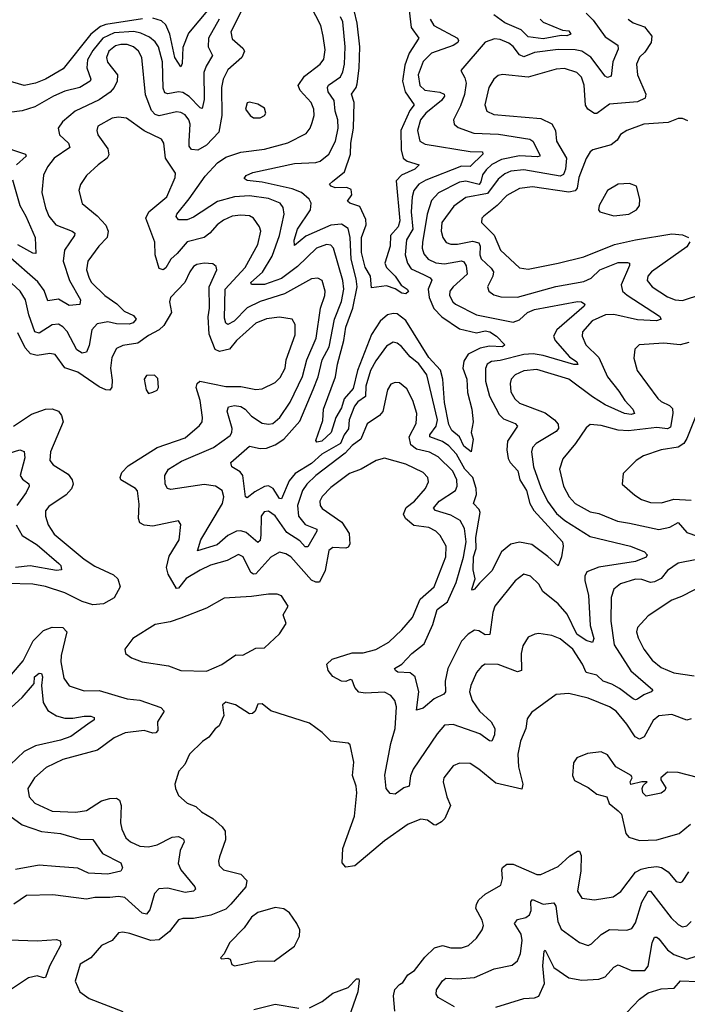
# Model space of a CAD drawing. Extents: x 1954678 to 2060275, y 904822 to 1016299.
# Tile 320 of 467: x 1992114 to 1995227, y 992898 to 997492. Entities that reach past the tile are written whole.
import ezdxf

# ---------------------------------------------------------------- set-up
doc = ezdxf.new("R2010")
doc.units = 0

msp = doc.modelspace()

# ---------------------------------------------------------------- linework, layer by layer
at = {"layer": '0CON20XD'}
for points in [[(1993045, 997603.1), (1992900.5, 997429.5), (1992875, 997362), (1992872.1, 997287.9), (1992865, 997272), (1992838, 997315), (1992814.2, 997425), (1992795, 997468.2), (1992775, 997486.2), (1992735, 997498.5)], [(1993159.6, 997555), (1993099.1, 997435), (1993105, 997402.5), (1993155, 997358.7), (1993162.7, 997345), (1993149.6, 997315), (1993085, 997257.1), (1993062.7, 997215), (1993055.7, 997175), (1993056.8, 997045), (1993042.5, 996967.5), (1992985, 996906.2), (1992945, 996882.5), (1992915, 996885.5), (1992905, 996901.2), (1992904.3, 996925), (1992908.3, 997005), (1992902.6, 997025), (1992885, 997048.4), (1992865, 997058.9), (1992845, 997061.1), (1992765, 997043.9), (1992745, 997050), (1992728.4, 997068.4), (1992700.9, 997140.9), (1992684.1, 997315), (1992668.4, 997345), (1992645.2, 997365.2), (1992615.8, 997375.8), (1992585, 997376.7), (1992560.7, 997369.3), (1992529.7, 997345), (1992518.4, 997315), (1992523.9, 997293.9), (1992570, 997235), (1992569.3, 997205), (1992553.9, 997175), (1992536, 997154), (1992485, 997117.5), (1992372.7, 997065), (1992313.3, 997015), (1992293.3, 996985), (1992298.9, 996955), (1992341.8, 996915), (1992348.2, 996895), (1992275.4, 996845), (1992243.8, 996805), (1992225, 996766), (1992217.7, 996685), (1992233.6, 996613.6)], [(1994755, 997522.9), (1994789, 997489), (1994845, 997411.1), (1994903.1, 997373.1), (1994905.3, 997355), (1994879.5, 997295), (1994872, 997228), (1994855, 997221.5), (1994845, 997228.2), (1994777.5, 997317.5), (1994735, 997345.6), (1994705, 997351.6), (1994625, 997352.4), (1994515, 997339.4), (1994465, 997319), (1994445, 997327.9), (1994415, 997366.1), (1994395, 997381.6), (1994355, 997400), (1994327.4, 997402.6), (1994285, 997387.1), (1994170.8, 997255), (1994190.4, 997220.4), (1994195.7, 997195), (1994187.5, 997142.5), (1994169.6, 997090.4), (1994136.4, 997025), (1994140, 997005), (1994158.3, 996988.3), (1994232.1, 996962.1), (1994347.2, 996957.2), (1994492.9, 996935), (1994506.7, 996925), (1994539.4, 996860.6), (1994539.4, 996855), (1994528.9, 996851.1), (1994445, 996855.9), (1994360.4, 996839.6), (1994315, 996815.6), (1994289, 996791), (1994272.1, 996767.9), (1994265, 996734.5), (1994256.7, 996723.3), (1994195, 996738.4), (1994165, 996733), (1994066.4, 996683.6), (1994035, 996648.8), (1994014.1, 996585), (1993992.3, 996452.3), (1993990.7, 996425), (1993998.8, 996398.8), (1994018.9, 996375), (1994055, 996356.6), (1994095, 996352.5), (1994175, 996366.4), (1994185, 996361.8), (1994196.2, 996343.8), (1994201.1, 996305), (1994134.7, 996245), (1994120.3, 996225), (1994118.2, 996205), (1994134.6, 996175), (1994146.7, 996165), (1994245, 996114.7), (1994415, 996080.2), (1994445, 996090.6), (1994482.3, 996125), (1994515, 996138.9), (1994715, 996176.5), (1994733.8, 996175), (1994750, 996165), (1994745.8, 996155), (1994618.7, 996045), (1994603.3, 996015), (1994611.3, 995995), (1994677.9, 995917.9), (1994712.5, 995895), (1994716.9, 995883.1), (1994697.4, 995882.6), (1994555, 995925.5), (1994508, 995932), (1994465, 995929.6), (1994355, 995902.1), (1994313.6, 995896.4), (1994294.6, 995885), (1994285.9, 995864.1), (1994286.8, 995805), (1994305.4, 995734.6), (1994349.8, 995649.8), (1994369.7, 995629.7), (1994425, 995607.2), (1994435.6, 995595), (1994389.3, 995525), (1994385.2, 995485), (1994392.5, 995445), (1994401.8, 995425), (1994437, 995387), (1994446.8, 995345), (1994478, 995295), (1994493.7, 995235), (1994511.1, 995201.1), (1994645.8, 995055), (1994648, 995035), (1994640.8, 994985), (1994625, 994943.8), (1994577.4, 994987.4), (1994502.3, 995042.3), (1994445, 995053.2), (1994404.7, 995045.3), (1994360.6, 995009.4), (1994315, 994920.8), (1994257.8, 994862.2), (1994235, 994834.2), (1994225, 994830), (1994222, 994835), (1994237.3, 994882.7), (1994228.1, 994925), (1994229.7, 994985), (1994242.4, 995025), (1994241.5, 995075), (1994261.7, 995191.7), (1994257, 995207), (1994230, 995235), (1994243.5, 995276.5), (1994243.2, 995305), (1994227.9, 995355), (1994189.5, 995395), (1994151.7, 995465), (1994115, 995503.5), (1994085, 995523.7), (1994025.9, 995545), (1994026.1, 995555), (1994056.2, 995595), (1994062.4, 995625), (1994012.2, 995835), (1993975, 995885.8), (1993935, 995919.1), (1993895, 995966.9), (1993875, 995982.5), (1993855, 995986.5), (1993825, 995968.5), (1993775, 995900), (1993750.5, 995855), (1993727.8, 995782.2), (1993725.9, 995734.1), (1993690.6, 995709.4), (1993675, 995689.2), (1993649.7, 995625), (1993647.7, 995582.3), (1993627, 995555), (1993609.5, 995515), (1993523.4, 995465), (1993475, 995421.7), (1993398.1, 995375), (1993370.5, 995339.5), (1993335, 995256), (1993325, 995257.1), (1993295.3, 995305), (1993275, 995317.1), (1993255, 995313.2), (1993210.7, 995289.3), (1993175, 995260.8), (1993166.7, 995265), (1993154.6, 995365), (1993142.6, 995382.6), (1993104, 995405), (1993098, 995425), (1993185, 995501.5), (1993235, 995490.3), (1993265, 995492.5), (1993305, 995507.4), (1993345, 995534.7), (1993421.1, 995618.9), (1993483.1, 995766.9), (1993506.2, 995825), (1993524.8, 995905), (1993556.5, 995965), (1993581.5, 996095), (1993615, 996176.9), (1993626.1, 996235), (1993620.6, 996275), (1993577.1, 996425), (1993565, 996439.6), (1993545, 996443.4), (1993497.5, 996425), (1993409.5, 996340.5), (1993335, 996284.4), (1993255, 996256.6), (1993195.5, 996255.5), (1993192, 996265), (1993246.5, 996313.5), (1993292.1, 996387.9), (1993325.9, 996485), (1993348, 996585), (1993342.5, 996615), (1993328.8, 996635), (1993275, 996656.8), (1993185, 996670.5), (1993115, 996665.5), (1993036.3, 996643.7), (1992925, 996570.4), (1992895, 996558.5), (1992855, 996557.5), (1992843.2, 996573.2), (1992846.7, 996585), (1992905, 996656.1), (1992978.8, 996761.2), (1993036.7, 996823.3), (1993075, 996849.6), (1993145, 996873.2), (1993255, 996887.2), (1993365, 996916.8), (1993449.9, 996960.1), (1993468.5, 996985), (1993478.4, 997011.6), (1993486.5, 997045), (1993486, 997075), (1993473.1, 997105), (1993421.3, 997161.3), (1993412.3, 997185), (1993441.6, 997228.4), (1993515.5, 997285), (1993532, 997308), (1993538.8, 997351.2), (1993529.7, 997415), (1993518.9, 997465), (1993471.8, 997555)], [(1994027.6, 997495), (1994044.8, 997464.8), (1994155, 997405.3), (1994160.9, 997395), (1994156.5, 997385), (1994135, 997371.4), (1994034.5, 997335), (1993995, 997297.1), (1993972.6, 997235), (1993979.3, 997185), (1994003.2, 997163.2), (1994074, 997154), (1994093.3, 997145), (1994095.3, 997135), (1994081.6, 997115), (1994008.6, 997055), (1993983.3, 997025), (1993968.4, 996975), (1993980.4, 996925), (1994005, 996911), (1994215, 996877.1), (1994272.5, 996875), (1994274.4, 996865), (1994215, 996807.1), (1994175, 996808.9), (1994007.4, 996742.6), (1993974.6, 996725), (1993951.6, 996695), (1993943.5, 996665), (1993940, 996595), (1993947.6, 996515), (1993917.8, 996465), (1993912.3, 996395), (1993922.3, 996355), (1993939.2, 996329.2), (1993997, 996303), (1994027.8, 996287.8), (1994036.1, 996276.1), (1994019.3, 996235), (1994023, 996195), (1994045, 996143.8), (1994082.6, 996105), (1994165, 996049.8), (1994245, 996030.7), (1994285, 996039.5), (1994307.1, 996035), (1994337.5, 996015), (1994376.7, 995975), (1994365, 995965.6), (1994305, 995969), (1994260.8, 995959.2), (1994205, 995930.8), (1994185, 995898.1), (1994181, 995865), (1994198.9, 995815), (1994202.8, 995752.8), (1994222.5, 995675), (1994228.9, 995615), (1994220, 995565), (1994228.8, 995535), (1994220, 995475), (1994185, 995502.2), (1994165.3, 995545.3), (1994129.5, 995575), (1994115, 995602.5), (1994094.9, 995705.1), (1994086.7, 995815), (1994076, 995856), (1994022.3, 995915), (1993915, 996088.9), (1993875, 996118.9), (1993855, 996121.6), (1993828.5, 996115), (1993795, 996085.7), (1993755, 996023.2), (1993689, 995855), (1993668.4, 995771.6), (1993627.8, 995722.2), (1993615, 995680.4), (1993589, 995635), (1993566.2, 995565), (1993522.5, 995525), (1993500.2, 995520.2), (1993495, 995527.5), (1993528.3, 995621.7), (1993530, 995675), (1993586.2, 995825), (1993595.3, 995885), (1993625.5, 995995), (1993635, 996056.9), (1993667.3, 996145), (1993687, 996245), (1993683, 996283), (1993659.1, 996375), (1993655.7, 996475.7), (1993645, 996517.1), (1993615, 996538), (1993565, 996533.5), (1993447.7, 996482.3), (1993395, 996438), (1993393.4, 996463.4), (1993409.3, 996515), (1993470.8, 996605), (1993473.3, 996635), (1993464.6, 996655), (1993428.8, 996685), (1993385, 996703.3), (1993245, 996733.3), (1993175, 996741.5), (1993161.4, 996751.4), (1993170.8, 996765), (1993201.8, 996778.2), (1993395, 996820.8), (1993495, 996825.9), (1993515, 996832), (1993556.2, 996865), (1993586.2, 996925), (1993599, 996985), (1993597.3, 997025), (1993585.6, 997065), (1993580.5, 997115), (1993553.1, 997155), (1993549.3, 997175), (1993554.4, 997185.6), (1993609.4, 997225), (1993621.5, 997248.5), (1993627.9, 997285), (1993632.1, 997365), (1993621.5, 997481.5), (1993610.5, 997505)], [(1993930.9, 997535), (1993939.6, 997455), (1993974.6, 997405), (1993930.7, 997335), (1993910.7, 997279.3), (1993899.7, 997205), (1993911.1, 997155), (1993953.5, 997095), (1993932.6, 997067.4), (1993891.9, 996975), (1993893.7, 996885), (1993902.9, 996845), (1993921.4, 996831.4), (1993976.7, 996815), (1993957.3, 996795), (1993894.1, 996765.9), (1993869.4, 996740.6), (1993887.2, 996552.8), (1993878.2, 996525), (1993842.9, 996485), (1993842.1, 996435), (1993817.1, 996355), (1993824.5, 996335), (1993865, 996294.5), (1993892.7, 996252.7), (1993920.8, 996235), (1993926.8, 996223.2), (1993915, 996212.9), (1993896.7, 996215), (1993865.6, 996235.6), (1993825, 996250), (1993755, 996240), (1993749.5, 996295), (1993725, 996337.3), (1993707.6, 996405), (1993707.9, 996475), (1993730, 996535), (1993728.7, 996558.7), (1993699.5, 996619.5), (1993653.8, 996635), (1993642.5, 996645), (1993663.3, 996675), (1993659.6, 996699.6), (1993638.8, 996708.8), (1993585, 996706.7), (1993565.8, 996715), (1993559.4, 996725), (1993573, 996737), (1993628.3, 996781.7), (1993656.5, 996865), (1993658, 996915), (1993670.2, 996985), (1993674.1, 997105), (1993662, 997145), (1993682.9, 997175), (1993687.3, 997192.7), (1993697.2, 997265), (1993699.7, 997365), (1993687.2, 997475), (1993674.2, 997535)], [(1994540.8, 997495), (1994555, 997480.4), (1994645, 997442.7), (1994675, 997439.7), (1994683.8, 997425), (1994665, 997417.1), (1994638.5, 997418.5), (1994555, 997403), (1994485, 997411.8), (1994452.9, 997445), (1994377.1, 997477.1), (1994325.1, 997515.1)], [(1992490.1, 997459.9), (1992446.1, 997423.9), (1992316.9, 997263.1), (1992235, 997214.2), (1992188, 997195), (1992135, 997185.3), (1992045, 997211.2)], [(1993044.1, 997495), (1992993.9, 997405), (1992992.7, 997365), (1993013.2, 997325), (1992983.7, 997275), (1992973.2, 997245), (1992975, 997120), (1992965, 997078.1), (1992955, 997080), (1992905, 997132.8), (1992875, 997151.6), (1992855, 997155.7), (1992805, 997146.3), (1992790.3, 997150.3), (1992782.9, 997172.9), (1992780.6, 997295), (1992761.7, 997365), (1992745, 997389.1), (1992720, 997410), (1992679.4, 997429.4), (1992646.2, 997436.2), (1992555, 997430.7), (1992502.4, 997405), (1992455, 997348.4), (1992429.8, 997305), (1992426.4, 997266.4), (1992445.3, 997215), (1992442.3, 997205), (1992395, 997174.7), (1992325, 997158.2), (1992271.1, 997135), (1992185, 997085.9), (1992125, 997066.2), (1992065, 997058.2)], [(1992686.2, 997496.2), (1992515, 997469.4), (1992490.1, 997459.9)], [(1994951.9, 997495), (1994975, 997477.8), (1995028.1, 997458.1), (1995062.3, 997415), (1995059.1, 997385), (1995030, 997340), (1995005, 997317.5), (1994990.7, 997285), (1994995.3, 997235), (1995034.6, 997145), (1995030.5, 997125), (1994995, 997109), (1994865, 997097.2), (1994806, 997054), (1994795, 997053.5), (1994763.3, 997075), (1994752.4, 997092.4), (1994746.7, 997186.8), (1994733.6, 997223.6), (1994712.9, 997245), (1994655, 997264.1), (1994615, 997261.5), (1994485, 997224.2), (1994365, 997235.5), (1994345, 997231.1), (1994325, 997214.3), (1994301.8, 997175), (1994283.1, 997095), (1994293.1, 997065), (1994325, 997050), (1994545, 997030), (1994595, 997005.5), (1994613.3, 996975), (1994618, 996925), (1994664.3, 996845), (1994659.4, 996795), (1994650.3, 996769.7), (1994635, 996762.2), (1994465, 996790.6), (1994404.9, 996785.1), (1994376.8, 996773.2), (1994345, 996747.9), (1994295, 996681), (1994195, 996661.9), (1994138.3, 996621.7), (1994083, 996545), (1994080.2, 996505), (1994087.2, 996475), (1994102.7, 996452.7), (1994125, 996443.6), (1994155, 996443.9), (1994225, 996458.6), (1994255, 996450.6), (1994261.7, 996435), (1994260, 996395), (1994266.1, 996376.1), (1994313.1, 996333.1), (1994323.3, 996315), (1994320.9, 996295), (1994295.5, 996245), (1994302.5, 996225), (1994325, 996207.7), (1994358.3, 996198.3), (1994435, 996196.8), (1994613.6, 996246.4), (1994745, 996270.2), (1994778.5, 996285), (1994819.5, 996325), (1994905, 996358.9), (1994948.5, 996358.5), (1994958, 996355), (1994957.3, 996345), (1994919.2, 996255), (1994925.7, 996225.7), (1994946.2, 996206.2), (1995098.2, 996108.2), (1995105.8, 996094.2), (1995083.6, 996086.4), (1994995, 996091.9), (1994885, 996116.1), (1994845.5, 996114.5), (1994783, 996087), (1994738.4, 996035), (1994737.2, 996015), (1994754.7, 995975), (1994815.2, 995915.2), (1994855.3, 995825), (1994908.7, 995758.7), (1994935.3, 995715), (1994972.5, 995675), (1994981.4, 995655), (1994965, 995650.3), (1994935, 995654.8), (1994845, 995695.2), (1994785, 995731.6), (1994675, 995814.8), (1994525, 995860), (1994465, 995853.1), (1994425, 995834.6), (1994406.2, 995815), (1994400.9, 995795), (1994404.7, 995755), (1994423.4, 995723.4), (1994445, 995702), (1994565, 995657.5), (1994608.5, 995625), (1994624.3, 995604.3), (1994625.9, 995585), (1994615, 995569.6), (1994522.7, 995515), (1994505.5, 995495), (1994500.8, 995475), (1994510.2, 995405), (1994545, 995308.5), (1994575.2, 995245.2), (1994617.4, 995187.4), (1994655.4, 995155), (1994775, 995080.8), (1994962, 995035), (1995028.3, 995008.3), (1995040.8, 994995), (1995036.1, 994983.9), (1994985, 994964.2), (1994815, 994937.2), (1994758.5, 994915), (1994749.2, 994895), (1994749.3, 994875), (1994767.1, 994805), (1994769.9, 994750.1), (1994774.2, 994665), (1994790.8, 994605), (1994785, 994586), (1994755, 994595.5), (1994712.5, 994625), (1994667.8, 994717.8), (1994625, 994766.9), (1994553.4, 994823.4), (1994535, 994857.8), (1994495.3, 994895.3), (1994465, 994904.3), (1994425, 994873.1), (1994330, 994755), (1994320.5, 994725), (1994306.2, 994623.8), (1994285, 994622.1), (1994255, 994640.4), (1994235, 994643.8), (1994205, 994625.3), (1994175, 994591.2), (1994110.4, 994465), (1994098.5, 994405), (1994099.2, 994355), (1994092, 994345), (1994046.9, 994323.1), (1993995, 994279.2), (1993965, 994270), (1993975.9, 994355.9), (1993957.9, 994425), (1993935, 994443.8), (1993878, 994448), (1993866, 994455), (1993862.5, 994465), (1993895.8, 994484.2), (1993943.1, 994535), (1994000, 994580), (1994040, 994670), (1994060.4, 994739.6), (1994109.5, 994775), (1994148.8, 994865), (1994183.9, 994983.9), (1994195.4, 995055), (1994188.3, 995118.3), (1994168.4, 995155), (1994125, 995179.3), (1994052.4, 995202.4), (1994043.2, 995213.2), (1994070, 995245), (1994145.6, 995294.4), (1994154.2, 995315), (1994152.3, 995345), (1994134.2, 995385), (1994065, 995452.4), (1994025, 995473.4), (1993965, 995488.3), (1993937.5, 995507.5), (1993930.2, 995545), (1993962.3, 995607.7), (1993965.3, 995655), (1993947.5, 995715), (1993918.7, 995768.7), (1993885, 995797.8), (1993865, 995798.9), (1993845, 995791.1), (1993828.8, 995765), (1993806.8, 995663.2), (1993791.4, 995645), (1993735, 995605.6), (1993705.2, 995534.8), (1993665, 995505.3), (1993631.5, 995468.5), (1993494.4, 995365.6), (1993453.3, 995325), (1993433.1, 995295), (1993408.9, 995225), (1993413.8, 995175), (1993445, 995136.1), (1993499.5, 995115), (1993499.1, 995105), (1993458, 995032), (1993445, 995032.1), (1993419.6, 995059.6), (1993359.4, 995099.4), (1993305, 995177.1), (1993275, 995198.8), (1993254.4, 995195), (1993239.7, 995175), (1993238.3, 995088.3), (1993235, 995061.1), (1993225, 995052.3), (1993169.5, 995099.5), (1993145, 995107.3), (1993125, 995105.2), (1993085, 995085.2), (1993035, 995041.5), (1992942.8, 995012.8), (1992959.3, 995065), (1993060.3, 995235), (1993065.3, 995265.3), (1993057.7, 995295), (1993027.5, 995315), (1992975, 995323.2), (1992819.5, 995299.5), (1992802.9, 995305), (1992792.5, 995325), (1992791.5, 995365), (1992808.5, 995395), (1992868, 995432), (1993018.5, 995495), (1993095, 995551.2), (1993103.5, 995565), (1993105.2, 995584.8), (1993081.3, 995665), (1993087.5, 995685), (1993115, 995691.6), (1993145, 995686.7), (1993164.8, 995674.8), (1993195, 995641.9)], [(1993205, 997033.1), (1993235, 997033.3), (1993255, 997044.2), (1993262, 997055), (1993255, 997078.8), (1993225, 997098.1), (1993185, 997107.1), (1993175, 997103.3), (1993167.5, 997075), (1993188, 997045), (1993205, 997033.1)], [(1993195, 995641.9), (1993245, 995608.9), (1993275, 995604.1), (1993295, 995608.2), (1993326.9, 995635), (1993375, 995706.4), (1993432.7, 995827.3), (1993452.9, 995905), (1993496.7, 996005), (1993516.1, 996145), (1993537.5, 996205), (1993538.7, 996225), (1993524.4, 996275), (1993505, 996286.2), (1993475, 996282.7), (1993348.1, 996211.9), (1993235, 996176.3), (1993175, 996147), (1993114.6, 996085), (1993085, 996069.6), (1993075, 996075.6), (1993069, 996099), (1993072.2, 996235), (1993165.7, 996335), (1993225, 996443.1), (1993238, 996505), (1993232.1, 996525), (1993205, 996565.6), (1993185, 996576.2), (1993145, 996580), (1993105, 996574.7), (1993065, 996556.7), (1993034.8, 996535.2), (1993000.4, 996495), (1992975, 996475.3), (1992895, 996455.8), (1992848.8, 996401.2), (1992818.1, 996375), (1992795, 996334.5), (1992782.5, 996325), (1992765, 996330.6), (1992745.7, 996395), (1992743.5, 996453.5), (1992702.4, 996565), (1992716.7, 996595), (1992800, 996665), (1992839.6, 996755), (1992840, 996775), (1992793.6, 996845), (1992785.5, 996915.5), (1992775.8, 996935), (1992695, 996973.3), (1992612.4, 997032.4), (1992575, 997037.1), (1992545, 997032.1), (1992478.1, 996995), (1992473.3, 996975), (1992479.1, 996955), (1992525, 996889.2), (1992529.3, 996860.7), (1992521.9, 996845), (1992479.2, 996815), (1992425, 996764.2), (1992397.6, 996722.4), (1992389.4, 996695), (1992405, 996634), (1992476, 996576), (1992515, 996533.5), (1992525.9, 996505), (1992522.5, 996475), (1992482.7, 996435), (1992431.5, 996365), (1992426.2, 996325), (1992437.7, 996285), (1992449.6, 996265), (1992511.1, 996205), (1992566.4, 996166.4), (1992601.2, 996131.2), (1992645, 996112.1), (1992657.5, 996095), (1992643.3, 996076.7), (1992625, 996070.7), (1992565, 996072.6), (1992525, 996081.9), (1992475, 996072.4), (1992450.3, 996045), (1992438, 995972), (1992425, 995940), (1992405, 995936.2), (1992380.7, 995950.7), (1992335, 996036.1), (1992315, 996058.8), (1992295, 996070.6), (1992265, 996068.1), (1992205, 996028.8), (1992185.2, 996035.2), (1992156.1, 996115), (1992141.4, 996185), (1992116, 996225), (1991995.6, 996335)], [(1995229.7, 997019.7), (1995205, 997031.2), (1995185, 997030.8), (1995137.3, 997012.7), (1995025, 997004.7), (1994944.8, 996975.2), (1994915, 996955.6), (1994899.6, 996930.4), (1994871.6, 996908.4), (1994786.7, 996885), (1994775, 996875.8), (1994755.6, 996844.4), (1994722.1, 996755), (1994713.1, 996705), (1994705, 996693.5), (1994675, 996686.9), (1994505, 996711.5), (1994445.2, 996704.8), (1994385, 996671.6), (1994340.8, 996625), (1994277.8, 996575), (1994268.9, 996565), (1994266.9, 996545), (1994326.4, 996486.4), (1994356, 996416), (1994445, 996334.5), (1994485, 996328), (1994625, 996355.8), (1994745, 996384.7), (1994887.1, 996442.9), (1994985, 996463.9), (1995155, 996492.3), (1995205, 996487.7), (1995232.5, 996475)], [(1992015, 996906.6), (1992141.4, 996865), (1992143.5, 996855), (1992099.3, 996815)], [(1992080.3, 996745), (1992114.8, 996625), (1992142.8, 996575), (1992185.4, 996475), (1992189.1, 996400.9), (1992175, 996402.5), (1992105, 996441.6)], [(1994885, 996576), (1994955, 996584.3), (1994990, 996605), (1995003.8, 996625), (1995006.2, 996655), (1994990, 996715), (1994957.7, 996727.7), (1994905, 996724), (1994854.5, 996695.5), (1994816.2, 996625), (1994813.3, 996605), (1994820, 996595), (1994885, 996576)], [(1992233.6, 996613.6), (1992250, 996575), (1992281.8, 996535), (1992358.6, 996505), (1992370.5, 996495), (1992369.6, 996485), (1992323, 996417), (1992316.1, 996365), (1992345.9, 996275), (1992398.1, 996185), (1992395, 996163.5), (1992345, 996158.2), (1992295, 996187.8), (1992245, 996180), (1992228.8, 996228.8), (1992198.1, 996268.1), (1992059.5, 996389.5)], [(1995239.5, 996455), (1995225, 996432.2), (1995060.5, 996315), (1995043.8, 996295), (1995040.5, 996275), (1995063.1, 996245), (1995135, 996198.7), (1995171.2, 996185), (1995205, 996181.2), (1995295, 996210.4)], [(1995350.8, 994989.3), (1995185, 994955.3), (1995135, 994922), (1995104.7, 994885), (1995075, 994868.2), (1995055, 994866.2), (1995015, 994880), (1994985, 994880.8), (1994915, 994860), (1994885.4, 994834.6), (1994872.1, 994795), (1994871.2, 994685), (1994886.7, 994575), (1994964.2, 994454.2), (1995065.8, 994365), (1995058, 994355), (1995025, 994342.3), (1994995, 994321.5), (1994985, 994318.5), (1994975, 994323.6), (1994911.2, 994371.2), (1994875, 994392), (1994835.2, 994405.2), (1994805, 994433.4), (1994756.4, 994446.4), (1994739, 994485), (1994694.2, 994555), (1994635, 994603.1), (1994595, 994618.2), (1994535, 994627.1), (1994515.7, 994624.3), (1994485, 994611.2), (1994460.2, 994569.8), (1994452.8, 994535), (1994454.2, 994455), (1994435, 994448.2), (1994345, 994482.5), (1994285, 994484.4), (1994267, 994473), (1994245, 994445.7), (1994217.3, 994385), (1994211.2, 994355), (1994224.6, 994315), (1994258.9, 994265), (1994312, 994215), (1994329.6, 994185), (1994328.8, 994155), (1994315, 994125.8), (1994305, 994126.9), (1994259.2, 994159.2), (1994135, 994202.9), (1994095, 994200), (1994060.6, 994159.4), (1993949.2, 993995), (1993935.9, 993964.1), (1993930.8, 993915), (1993905, 993906.9), (1993865, 993878.2), (1993841.5, 993881.5), (1993823.1, 993905), (1993816, 993966), (1993844.8, 994115), (1993865.7, 994185), (1993871.2, 994285), (1993863.1, 994315), (1993845, 994339.1), (1993815, 994354.6), (1993725, 994349.6), (1993695, 994354.4), (1993676.7, 994375), (1993665, 994410), (1993655, 994413.8), (1993635, 994404.2), (1993615, 994405.7), (1993575, 994427.1), (1993551.9, 994455), (1993546, 994485), (1993571.7, 994508.3), (1993665, 994537.5), (1993715, 994538.2), (1993775, 994552.3), (1993835, 994586.8), (1993895.7, 994645), (1993945, 994703.1), (1993981.3, 994788.7), (1994046.7, 994845), (1994101.2, 994985), (1994103.3, 995035), (1994075, 995085.6), (1994055, 995105.5), (1994022.7, 995122.7), (1993951.9, 995131.9), (1993913.2, 995165), (1993903.5, 995185), (1993916.8, 995215), (1993955, 995245.3), (1994007.1, 995305), (1994020.9, 995335), (1994017.3, 995355), (1993995, 995378.5), (1993915, 995417.6), (1993815, 995446.5), (1993776, 995435), (1993705.7, 995394.3), (1993651.4, 995375), (1993565, 995308.2), (1993525, 995266.5), (1993513.3, 995245), (1993514.6, 995225), (1993525, 995210.5), (1993616.8, 995146.8), (1993649.8, 995095), (1993652.9, 995045), (1993645, 995030), (1993635, 995025.5), (1993575, 995029.7), (1993555, 995015.5), (1993537.8, 994922.2), (1993512.7, 994867.3), (1993495, 994866.7), (1993475, 994877.2), (1993377.9, 994985), (1993355, 994999.6), (1993325, 995007.9), (1993285, 994983.8), (1993215, 994905.9), (1993204.1, 994904.1), (1993191.7, 994911.7), (1993155.7, 994985.7), (1993135, 994996.5), (1993081.2, 994968.8), (1993004.1, 994945.9), (1992955, 994922.6), (1992890, 994885), (1992855, 994838.7), (1992845, 994837.3), (1992805.7, 994905), (1992798.2, 994935), (1992810.7, 994989.3), (1992857.1, 995065), (1992865.7, 995135.7), (1992854, 995154), (1992815.7, 995145.7), (1992735, 995129.2), (1992695, 995132.5), (1992675, 995144.3), (1992667.3, 995165), (1992670.6, 995230.6), (1992662.8, 995292.8), (1992654.2, 995305), (1992585, 995344.3), (1992581.8, 995355), (1992590.7, 995379.3), (1992620.3, 995409.7), (1992755, 995495.3), (1992885, 995540.4), (1992952.1, 995597.9), (1992964.4, 995615), (1992967.1, 995635), (1992955.3, 995714.7), (1992936.2, 995775), (1992942.2, 995795), (1992954, 995805), (1993075, 995779.6), (1993145, 995779.8), (1993215, 995766), (1993245, 995770), (1993305, 995798.9), (1993328.1, 995821.9), (1993352.4, 995865), (1993357.2, 995905), (1993398.9, 996021.1), (1993398.9, 996068.9), (1993385, 996094.3), (1993325, 996103.3), (1993265, 996096.4), (1993214.6, 996075), (1993125, 995994.1), (1993092.7, 995955), (1993046.4, 995943.6), (1993025, 995952.2), (1992997.2, 996025), (1992993, 996105), (1992999, 996145), (1992997.4, 996245), (1993033.3, 996325), (1993029.8, 996339.8), (1993015, 996353.1), (1992973.8, 996356.2), (1992940.5, 996349.5), (1992925, 996340), (1992906.9, 996315), (1992884.4, 996265), (1992818, 996195), (1992812.9, 996175), (1992822.2, 996125), (1992785.7, 996064.3), (1992765, 996044.7), (1992715, 996018.1), (1992665, 995982), (1992595, 995971.6), (1992565, 995957.9), (1992543.2, 995915), (1992537.6, 995865), (1992545, 995810), (1992542.9, 995777.1), (1992535, 995762.9), (1992515, 995764.6), (1992485, 995778.7), (1992385, 995846.8), (1992325, 995867.6), (1992279.9, 995929.9), (1992255, 995934.6), (1992195, 995924.8), (1992165, 995933.3), (1992139.9, 995959.9), (1992105, 996030.5)], [(1995234.8, 995985.2), (1995194.7, 995974.7), (1995118.3, 995981.7), (1995003.3, 995975), (1994982.5, 995955), (1994978.3, 995911.7), (1994993.1, 995855), (1995090.5, 995725), (1995105, 995710.5), (1995145, 995692.1), (1995157.5, 995677.5), (1995160.2, 995655), (1995149.4, 995590.6), (1995135, 995582.5), (1995085, 995588.3), (1994953.5, 995573.5), (1994905, 995576.9), (1994825, 995598.7), (1994775, 995603.3), (1994755, 995587.5), (1994705.7, 995514.3), (1994647.4, 995442.6), (1994630.9, 995395), (1994650, 995315), (1994675.7, 995265.7), (1994704.1, 995234.1), (1994774, 995195), (1994815, 995186.9), (1994902.5, 995152.5), (1994957.5, 995142.5), (1995095, 995112.3), (1995146, 995124), (1995185, 995146.1), (1995225, 995098.4), (1995275, 995082.6)], [(1992715, 995747.5), (1992735, 995753.3), (1992755, 995763.3), (1992761.2, 995775), (1992757.5, 995817.5), (1992743.3, 995833.3), (1992705, 995831.2), (1992694, 995815), (1992704.2, 995764.2), (1992715, 995747.5)], [(1992085.6, 995594.4), (1992168.9, 995651.1), (1992235, 995674.1), (1992265, 995676), (1992294.2, 995665), (1992309.5, 995645), (1992316.1, 995615), (1992258.2, 995475), (1992253.8, 995435), (1992270, 995415), (1992340.4, 995370.4), (1992359.2, 995345), (1992363.8, 995325), (1992355, 995303.1), (1992330, 995275), (1992249.8, 995220.2), (1992235, 995200), (1992234.5, 995175), (1992246.2, 995135), (1992275, 995090.8), (1992415, 994974.7), (1992465, 994941.3), (1992551.7, 994901.7), (1992572.1, 994882.1), (1992581.8, 994845), (1992555, 994794.5), (1992505, 994766.9), (1992455, 994762), (1992405, 994777.6), (1992325, 994817.6), (1992235, 994846.4), (1992175, 994858.4), (1992055, 994861.2)], [(1995271.5, 995655), (1995225, 995536.9), (1995210.5, 995515), (1995185, 995497), (1995105, 995484.6), (1995023.6, 995456.4), (1994989.4, 995435), (1994928.1, 995375), (1994924, 995325), (1994982.7, 995272.7), (1995013.4, 995253.4), (1995055, 995238.8), (1995107.4, 995237.4), (1995165, 995253.9), (1995245, 995249.7)], [(1992035, 995460.4), (1992115, 995485.4), (1992135, 995477.1), (1992137.6, 995447.6), (1992116.7, 995365), (1992127.3, 995347.3), (1992155.9, 995325.9), (1992158.8, 995315), (1992144.7, 995285), (1992100, 995225)], [(1992098.2, 995135), (1992125.9, 995085), (1992195, 995042), (1992296.9, 994955), (1992306.2, 994945), (1992308.8, 994925), (1992285, 994921.9), (1992163.4, 994943.4), (1992095, 994935.6)], [(1995315, 994859.2), (1995200.2, 994799.8), (1995155, 994783.6), (1995045, 994709.4), (1994995.5, 994655), (1994990.9, 994635), (1994997.6, 994607.6), (1995023.8, 994555), (1995062.8, 994502.8), (1995105, 994469.2), (1995163.8, 994443.8), (1995259.9, 994429.9)], [(1992985, 994451.2), (1993057, 994483), (1993122.3, 994527.7), (1993155, 994526.7), (1993215, 994559.2), (1993255, 994561.2), (1993325, 994626.7), (1993356.7, 994675), (1993343.3, 994715), (1993366.7, 994755), (1993334.2, 994804.2), (1993315, 994811.4), (1993275, 994811.9), (1993195, 994800), (1993067.3, 994792.7), (1992985, 994745.6), (1992865, 994699.4), (1992815, 994681.4), (1992745, 994670), (1992642, 994605), (1992603.8, 994555), (1992606.7, 994535), (1992635, 994514), (1992685.7, 994495.7), (1992807.6, 994477.6), (1992865, 994455.8), (1992985, 994451.2)], [(1992075, 994436.4), (1992129.9, 994500.1), (1992176.7, 994593.3), (1992225, 994641.1), (1992265, 994657.9), (1992315, 994655.7), (1992334.2, 994635), (1992307.5, 994525), (1992305.8, 994495), (1992319.7, 994419.7), (1992344.1, 994384.1), (1992415, 994359.6), (1992485, 994361.5), (1992615, 994323.4), (1992675, 994316.2), (1992771.7, 994281.7), (1992788.1, 994265), (1992756.9, 994215), (1992757.8, 994175), (1992748.6, 994165), (1992735, 994162.4), (1992695, 994174.7), (1992606.2, 994165), (1992555, 994140.9), (1992476.9, 994083.1), (1992315, 994040), (1992237.8, 994002.2), (1992182.7, 993955), (1992152.2, 993905), (1992158.1, 993865), (1992185, 993835.6)], [(1992075, 994283.9), (1992125, 994328.5), (1992174.1, 994385), (1992180.7, 994395), (1992182.4, 994425), (1992205, 994443.1), (1992215, 994440.5), (1992220.6, 994425), (1992216.2, 994385), (1992223.1, 994305), (1992245, 994268.8), (1992285, 994244.1), (1992325, 994233.4), (1992361.9, 994231.9), (1992415, 994242.7), (1992445, 994241.8), (1992460.8, 994235), (1992460.6, 994225), (1992431.1, 994205), (1992352.2, 994147.8), (1992305, 994129.8), (1992187, 994103), (1992135, 994077.5), (1992070, 994015)], [(1995245, 994228.9), (1995225, 994223.8), (1995155, 994249.4), (1995095, 994243.1), (1995068.8, 994221.2), (1995025.9, 994145), (1995005, 994135.3), (1994984.8, 994144.8), (1994945, 994205.4), (1994895.4, 994265), (1994865, 994285.4), (1994765, 994325.4), (1994675, 994348.1), (1994615, 994342.5), (1994500.9, 994259.1), (1994480.5, 994229.5), (1994474, 994185), (1994448.8, 994125), (1994437.5, 994065), (1994440.3, 994005), (1994460.6, 993925), (1994455, 993900.6), (1994335, 993929.3), (1994255.3, 993995.3), (1994215, 994021.9), (1994165, 994023.1), (1994135, 994010), (1994092.5, 993955), (1994088.1, 993935), (1994106.2, 993865), (1994123.1, 993825), (1994096.1, 993765), (1994080.6, 993749.4), (1994055, 993733.6), (1994045, 993734.5), (1994015, 993756.2), (1993985, 993760.9), (1993925, 993738.2), (1993815, 993660.9), (1993676.7, 993543.3), (1993635, 993537.1), (1993618.3, 993558.3), (1993620.8, 993625), (1993675.3, 993775), (1993686.9, 993885), (1993683.6, 993915), (1993666.2, 993965), (1993672.4, 994027.6), (1993655, 994108.8), (1993645, 994116), (1993565, 994125.7), (1993544.2, 994145), (1993525, 994166), (1993465, 994209.2), (1993285, 994266.7), (1993245, 994300), (1993225, 994297.5), (1993212.5, 994265), (1993200, 994255), (1993185, 994253.3), (1993120, 994295), (1993075, 994307.5), (1993060, 994295), (1993066.7, 994245), (1993043.6, 994196.4), (1993025, 994183.3), (1992996.3, 994143.7), (1992965.7, 994124.3), (1992905.5, 994064.5), (1992884.1, 994015.9), (1992856.2, 993985), (1992838, 993925), (1992840, 993905), (1992855, 993872.5), (1992895, 993836.2), (1992935, 993820), (1992962.5, 993795), (1993015, 993764.4), (1993058.1, 993725), (1993071.5, 993705), (1993073.5, 993665), (1993045.5, 993585), (1993040.6, 993565), (1993044, 993545), (1993065, 993524.6), (1993145, 993504.6), (1993173.8, 993475), (1993168.5, 993445), (1993098.4, 993365), (1993075, 993341.7), (1993005, 993313.4), (1992925, 993298), (1992875, 993298.2), (1992855, 993291.1), (1992812.8, 993237.2), (1992765, 993197.6), (1992725, 993195.2), (1992627.6, 993227.6), (1992595, 993234.3), (1992575, 993231.4), (1992545, 993195.8), (1992495, 993171.4), (1992446.1, 993113.9), (1992396.4, 993085), (1992372.9, 993005), (1992394, 992955), (1992437.5, 992925), (1992595, 992864.5)], [(1995275, 993956), (1995185, 993978.8), (1995135, 993980.8), (1995103.3, 993955), (1995103.3, 993945), (1995127, 993907), (1995122.5, 993895), (1995105, 993882), (1995035, 993868.8), (1995020, 993885), (1995016.7, 993905), (1995021.2, 993918.8), (1995040, 993935), (1995015, 993936.2), (1994963.3, 993923.3), (1994961.2, 993935), (1994970, 993955), (1994966.2, 993965), (1994893.8, 994005), (1994855, 994062), (1994825, 994075.6), (1994762.1, 994067.9), (1994711.7, 994048.3), (1994696.2, 994025), (1994692.5, 993965), (1994701.7, 993941.7), (1994765, 993908.8), (1994805, 993878), (1994852.5, 993865), (1994862.5, 993835), (1994905, 993800), (1994920.8, 993785), (1994941.4, 993695), (1994955, 993677.5), (1995005, 993661.8)], [(1992185, 993835.6), (1992265, 993798.7), (1992375, 993793.8), (1992425, 993801.8), (1992495, 993847.2), (1992535, 993858.2), (1992565, 993858.8), (1992579.5, 993849.5), (1992587.3, 993825), (1992584.7, 993745), (1992589.6, 993715), (1992609.5, 993675), (1992630, 993655), (1992675, 993636.1), (1992715, 993631.6), (1992755, 993641.2), (1992825, 993677.2), (1992855, 993680), (1992877.3, 993667.3), (1992881.1, 993655), (1992862.7, 993615), (1992853.4, 993555), (1992864.8, 993524.8), (1992930.6, 993445), (1992934, 993435), (1992925, 993426), (1992885, 993418.5), (1992805, 993440), (1992763.3, 993436.7), (1992742, 993415), (1992721.5, 993338.5), (1992705, 993317.8), (1992685, 993322.5), (1992605, 993395.9), (1992575, 993400), (1992535, 993395.7), (1992465, 993395.7), (1992425, 993388.2), (1992268.3, 993408.3), (1992145, 993405.6), (1992086, 993365)], [(1992009.2, 993819.2), (1992125, 993734.7), (1992215, 993704.1), (1992305, 993694), (1992395, 993667.3), (1992455, 993666.9), (1992500.8, 993600.8), (1992585, 993558), (1992594, 993535), (1992585, 993518), (1992525, 993504.6), (1992435, 993509.3), (1992385, 993532.1), (1992280.2, 993539.8), (1992205, 993546.8), (1992095, 993526)], [(1995005, 993661.8), (1995085, 993664.6), (1995190, 993695), (1995242.3, 993737.7)], [(1993864, 992865), (1993857, 992937), (1993863.7, 992966.3), (1993885, 992990), (1993900, 993000), (1993924.3, 993035.7), (1993955, 993056), (1994003, 993117), (1994049, 993161), (1994085, 993172), (1994125, 993160.9), (1994175, 993160.4), (1994207.4, 993172.6), (1994244.4, 993205.6), (1994270.9, 993245), (1994276.9, 993265), (1994270.9, 993290.9), (1994241.5, 993345), (1994243.6, 993365), (1994254.5, 993385), (1994285, 993411.8), (1994357.2, 993452.8), (1994365.3, 993485), (1994361.8, 993525), (1994365, 993535.5), (1994385, 993550.7), (1994415, 993551.8), (1994525, 993503.3), (1994545, 993503.9), (1994625, 993540.7), (1994680.1, 993589.9), (1994715, 993612.2), (1994725, 993612), (1994731.7, 993591.7), (1994730.3, 993519.7), (1994714.6, 993425), (1994735, 993392), (1994795, 993385.7), (1994881.5, 993398.5), (1994916.6, 993423.4), (1994985.8, 993514.2), (1995011.8, 993528.2), (1995045, 993535.9), (1995085, 993540.7), (1995106.4, 993536.4), (1995138.5, 993515), (1995175, 993470.6), (1995195, 993465.6), (1995205, 993470.6), (1995234, 993515)], [(1994141.2, 992885), (1994065, 992930), (1994055.4, 992945), (1994057.3, 992965), (1994085, 993007.1), (1994100.8, 993019.2), (1994155, 993016.5), (1994235, 993022.5), (1994326.8, 993063.2), (1994410, 993080), (1994435, 993100), (1994449.2, 993135), (1994457.8, 993195), (1994452.3, 993225), (1994421.1, 993275), (1994435, 993292.5), (1994475, 993302.5), (1994491.2, 993315), (1994498.7, 993335), (1994497.7, 993375), (1994505, 993386.4), (1994555, 993364.1), (1994605, 993370.9), (1994614.8, 993354.8), (1994623.9, 993283.9), (1994638.9, 993248.9), (1994725.3, 993185.3), (1994765, 993171.8), (1994780.9, 993179.1), (1994825, 993223.8), (1994865, 993247.3), (1994945, 993243.5), (1994968.5, 993251.5), (1994985, 993277.5), (1995015.2, 993374.8), (1995045, 993426.2), (1995056.4, 993425), (1995151.5, 993301.5), (1995185, 993270), (1995205, 993259.5), (1995225, 993263.3), (1995245, 993284.3)], [(1993115, 993076.7), (1993155, 993084.3), (1993225, 993100), (1993300.9, 993099.1), (1993395, 993168.8), (1993419.2, 993215), (1993420, 993245), (1993406.7, 993275), (1993372, 993325), (1993345, 993342.9), (1993305, 993348.9), (1993225, 993326.5), (1993195, 993304.3), (1993161.1, 993255), (1993092, 993185), (1993067, 993133), (1993050, 993115), (1993055, 993110), (1993085, 993112.5), (1993095, 993107.5), (1993103.9, 993083.9), (1993115, 993076.7)], [(1992065, 993198.5), (1992195, 993193.1), (1992285, 993199.7), (1992303.3, 993193.3), (1992305.3, 993175), (1992253.1, 993075), (1992235, 993022.9), (1992225, 993020.5), (1992195, 993030), (1992155, 993020.3), (1992043.1, 992946.9)], [(1994335, 992883.8), (1994465, 992925.2), (1994515, 992927.4), (1994535, 992935.5), (1994561.3, 992995), (1994553.6, 993076.4), (1994560, 993145), (1994565, 993150.8), (1994605, 993068.5), (1994675, 993020.6), (1994735, 993009.5), (1994815.3, 993014.7), (1994844.1, 993025.9), (1994885, 993070.6), (1994905, 993081.1), (1994966.7, 993055), (1995028.6, 993055), (1995045, 993076.2), (1995063, 993185), (1995075, 993210.6), (1995085, 993211.5), (1995095, 993202.7), (1995135, 993151.6), (1995165, 993129.3), (1995225, 993108.8), (1995268.3, 993121.7)], [(1993465, 992880.8), (1993525, 992911.1), (1993575, 992949.5), (1993645, 992975.6), (1993685, 993016.2), (1993695, 993016.7), (1993697.5, 993007.5), (1993691.5, 992955), (1993638.5, 992805)], [(1994945, 992860), (1995005, 992921.5), (1995045, 992950.6), (1995105, 992969.8), (1995166.4, 992973.6), (1995195, 993007.5), (1995275, 993004)], [(1993206.2, 992873.8), (1993305, 992897.8), (1993415, 992878.8)]]:
    msp.add_lwpolyline(points, dxfattribs=at)

doc.saveas('drawing.dxf')
